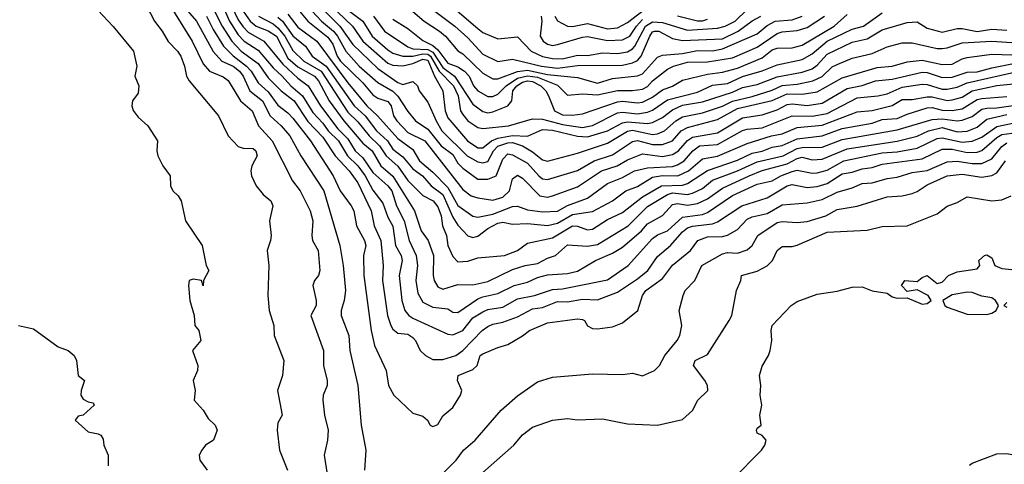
# Model space of a CAD drawing. Header units: metres. Extents: x -51132 to -49532, y -231222 to -229437.
# Tile 518 of 656: x -50480 to -50381, y -229895 to -229850. Entities that reach past the tile are written whole.
import ezdxf

# ---------------------------------------------------------------- set-up
doc = ezdxf.new("R2010")
doc.units = ezdxf.units.M
for name, color, linetype in [('CONTOUR_HALF', 8, 'Continuous'), ('CONTOUR_INDEX', 1, 'Continuous'), ('CONTOUR_INTER', 3, 'Continuous')]:
    doc.layers.add(name, color=color, linetype=linetype)

msp = doc.modelspace()

# ---------------------------------------------------------------- linework, layer by layer
at = {"layer": 'CONTOUR_HALF'}
for points, elevation in [([(-50466.09, -229846.759), (-50462.662, -229852.259), (-50461.58, -229854.546), (-50460.928, -229855.259), (-50459.58, -229855.839), (-50459.08, -229856.221), (-50457.833, -229858.259), (-50456.662, -229859.259), (-50456.036, -229860.759), (-50454.676, -229862.259), (-50452.638, -229866.259), (-50451.855, -229867.259), (-50450.861, -229869.259), (-50450.576, -229870.259), (-50450.706, -229871.759), (-50450.635, -229872.259), (-50450.069, -229873.259), (-50449.89, -229875.259), (-50450.032, -229875.759), (-50450.415, -229876.259), (-50450.597, -229876.759), (-50450.25, -229878.259), (-50450.263, -229878.759), (-50450.796, -229879.759), (-50449.518, -229883.259), (-50449.519, -229884.759), (-50449.145, -229886.259), (-50449.165, -229886.759), (-50449.553, -229887.759), (-50449.594, -229888.259), (-50449.435, -229889.759), (-50449.064, -229891.259), (-50449.129, -229892.259), (-50449.457, -229893.759), (-50448.577, -229899.259)], 72.5), ([(-50451.58, -229847.012), (-50447.904, -229850.759), (-50446.58, -229852.592), (-50444.08, -229855.012), (-50442.08, -229856.424), (-50441.58, -229856.603), (-50440.58, -229856.319), (-50440.124, -229856.759), (-50439.953, -229857.259), (-50439.08, -229858.376), (-50438.257, -229860.259), (-50437.671, -229861.259), (-50435.133, -229863.759), (-50434.08, -229864.35), (-50433.58, -229864.453), (-50433.08, -229864.318), (-50432.484, -229863.259), (-50432.08, -229862.79), (-50431.08, -229862.456), (-50430.58, -229862.435), (-50429.602, -229862.759), (-50428.58, -229863.346), (-50427.58, -229864.169), (-50427.08, -229864.283), (-50424.08, -229863.482), (-50421.08, -229862.495), (-50419.08, -229861.276), (-50418.58, -229861.195), (-50416.58, -229861.611), (-50416.08, -229861.556), (-50415.367, -229861.259), (-50414.236, -229860.259), (-50413.58, -229859.842), (-50411.58, -229859.439), (-50409.58, -229858.783), (-50408.58, -229858.278), (-50406.58, -229857.804), (-50404.58, -229857.176), (-50403.58, -229856.726), (-50402.08, -229856.592), (-50400.509, -229856.259), (-50399.58, -229855.81), (-50398.58, -229854.833), (-50398.08, -229854.598), (-50396.58, -229853.963), (-50394.58, -229853.512), (-50393.08, -229852.833), (-50391.58, -229852.421), (-50390.58, -229852.448), (-50388.08, -229852.988), (-50387.58, -229852.997), (-50387.08, -229852.947), (-50385.58, -229852.424), (-50382.58, -229852.259), (-50380.58, -229852.41)], 66.5), ([(-50459.603, -229848.759), (-50458.945, -229850.259), (-50458.08, -229851.622), (-50457.48, -229852.259), (-50456.08, -229853.174), (-50454.58, -229854.932), (-50453.655, -229855.759), (-50452.797, -229856.759), (-50451.614, -229857.759), (-50450.58, -229859.409), (-50449.58, -229860.495), (-50449.056, -229861.259), (-50448.03, -229862.259), (-50447.129, -229863.759), (-50446.092, -229864.759), (-50445.365, -229865.759), (-50444.58, -229867.207), (-50443.58, -229868.506), (-50443.08, -229869.901), (-50442.58, -229870.814), (-50442.312, -229872.759), (-50441.761, -229873.759), (-50441.644, -229874.259), (-50441.95, -229875.759), (-50441.675, -229878.259), (-50441.387, -229879.259), (-50440.981, -229879.759), (-50440.58, -229880.017), (-50437.08, -229881.629), (-50436.58, -229881.693), (-50435.58, -229881.272), (-50434.58, -229879.995), (-50433.58, -229879.376), (-50433.08, -229879.152), (-50431.58, -229878.926), (-50430.08, -229878.073), (-50428.405, -229877.759), (-50426.58, -229877.146), (-50425.58, -229877.093), (-50421.08, -229876.187), (-50419.006, -229874.759), (-50416.58, -229872.046), (-50416.08, -229871.692), (-50415.08, -229871.267), (-50413.58, -229869.896), (-50411.58, -229869.631), (-50411.08, -229869.438), (-50408.58, -229867.738), (-50406.08, -229866.607), (-50404.58, -229866.279), (-50403.709, -229865.759), (-50402.58, -229865.33), (-50402.08, -229865.188), (-50400.58, -229865.5), (-50400.08, -229865.462), (-50399.08, -229865.187), (-50397.402, -229864.259), (-50393.58, -229863.456), (-50392.08, -229863.36), (-50390.08, -229862.993), (-50388.08, -229862.019), (-50387.58, -229861.956), (-50385.58, -229862.389), (-50384.58, -229862.303), (-50383.58, -229861.887), (-50382.08, -229860.835), (-50378.58, -229860.093)], 70.5), ([(-50472.08, -229849.204), (-50470.58, -229850.802), (-50468.557, -229853.259), (-50468.203, -229854.759), (-50468.41, -229855.759), (-50468.014, -229856.759), (-50468.08, -229857.464), (-50468.654, -229858.259), (-50468.729, -229858.759), (-50468.58, -229859.201), (-50468.08, -229859.894), (-50467.1, -229860.759), (-50466.14, -229862.259), (-50466.199, -229863.259), (-50466.103, -229863.759), (-50465.627, -229864.759), (-50464.891, -229865.759), (-50464.848, -229866.759), (-50464.598, -229867.259), (-50464.08, -229867.765), (-50463.786, -229868.259), (-50463.354, -229870.259), (-50461.688, -229872.759), (-50461.262, -229874.759), (-50461.021, -229875.259), (-50461.55, -229876.259), (-50461.58, -229876.772), (-50461.726, -229876.259), (-50462.58, -229876.117), (-50462.964, -229876.259), (-50463.042, -229876.759), (-50462.919, -229878.259), (-50462.488, -229879.759), (-50462.394, -229880.759), (-50462.001, -229881.259), (-50461.807, -229882.259), (-50462.631, -229883.259), (-50462.102, -229884.759), (-50462.129, -229885.259), (-50462.583, -229886.259), (-50462.366, -229887.259), (-50462.488, -229888.259), (-50461.589, -229889.259), (-50461.08, -229890.092), (-50460.388, -229890.759), (-50460.177, -229891.259), (-50460.555, -229892.259), (-50461.356, -229892.759), (-50461.72, -229893.259), (-50461.958, -229893.759), (-50461.923, -229894.259), (-50461.165, -229895.259)], 73.5), ([(-50461.247, -229849.759), (-50460.58, -229851.097), (-50459.537, -229852.759), (-50458.58, -229853.739), (-50457.222, -229854.759), (-50456.78, -229855.259), (-50456.08, -229856.45), (-50455.08, -229857.342), (-50454.08, -229858.698), (-50453.08, -229859.444), (-50452.58, -229859.986), (-50450.84, -229862.259), (-50448.545, -229865.759), (-50447.865, -229867.259), (-50446.741, -229868.759), (-50446.488, -229869.259), (-50446.215, -229870.759), (-50445.42, -229872.259), (-50445.3, -229872.759), (-50445.528, -229873.759), (-50445.481, -229875.759), (-50444.757, -229881.259), (-50444.408, -229882.759), (-50443.233, -229885.259), (-50442.998, -229886.759), (-50442.488, -229887.759), (-50440.58, -229889.545), (-50439.58, -229889.847), (-50439.106, -229890.259), (-50438.843, -229890.759), (-50438.58, -229890.889), (-50438.08, -229890.691), (-50437.58, -229889.825), (-50436.58, -229888.988), (-50435.819, -229887.759), (-50435.659, -229887.259), (-50436.092, -229886.259), (-50436.038, -229885.759), (-50434.58, -229885.168), (-50434.149, -229884.759), (-50433.823, -229883.759), (-50433.58, -229883.597), (-50432.08, -229882.952), (-50431.08, -229882.67), (-50429.58, -229881.792), (-50428.909, -229881.259), (-50427.08, -229880.485), (-50424.08, -229880.088), (-50423.58, -229880.147), (-50423.393, -229880.259), (-50423.08, -229880.81), (-50422.58, -229881.061), (-50422.08, -229881.083), (-50420.58, -229880.883), (-50419.58, -229880.494), (-50418.042, -229879.259), (-50417.584, -229877.759), (-50417.248, -229877.259), (-50415.58, -229876.059), (-50414.58, -229874.716), (-50412.783, -229873.259), (-50412.046, -229872.259), (-50411.08, -229871.889), (-50409.58, -229871.858), (-50409.08, -229871.724), (-50408.08, -229871.131), (-50407.08, -229870.115), (-50406.58, -229869.887), (-50405.08, -229869.538), (-50403.58, -229868.684), (-50401.08, -229868.454), (-50399.58, -229868.146), (-50398.08, -229867.391), (-50396.58, -229866.959), (-50395.58, -229866.522), (-50394.58, -229866.459), (-50393.08, -229866.019), (-50392.08, -229865.907), (-50390.58, -229865.421), (-50389.08, -229865.234), (-50387.08, -229864.35), (-50386.08, -229864.279), (-50384.58, -229864.539), (-50383.58, -229864.524), (-50382.58, -229864.062), (-50381.58, -229862.816), (-50381.08, -229862.467)], 71.5), ([(-50457.56, -229849.259), (-50456.869, -229850.259), (-50456.276, -229850.759), (-50455.08, -229851.223), (-50454.243, -229851.759), (-50453.08, -229853.956), (-50452.08, -229854.854), (-50450.44, -229855.759), (-50450.028, -229856.259), (-50448.942, -229858.259), (-50447.501, -229860.259), (-50445.58, -229862.506), (-50444.664, -229863.259), (-50443.78, -229864.759), (-50442.58, -229865.812), (-50440.401, -229869.259), (-50439.749, -229871.259), (-50439.037, -229872.259), (-50438.509, -229873.759), (-50438.557, -229875.759), (-50438.448, -229876.259), (-50438.08, -229876.895), (-50437.58, -229877.114), (-50436.08, -229876.669), (-50434.58, -229876.675), (-50433.08, -229876.343), (-50430.58, -229875.157), (-50429.32, -229874.759), (-50428.08, -229874.557), (-50427.08, -229874.013), (-50426.286, -229873.759), (-50425.08, -229872.683), (-50423.08, -229872.812), (-50422.08, -229872.636), (-50419.01, -229870.759), (-50417.08, -229868.843), (-50415.08, -229867.619), (-50414.58, -229867.479), (-50413.08, -229867.622), (-50412.58, -229867.503), (-50411.58, -229867.018), (-50410.58, -229866.197), (-50408.08, -229865.261), (-50406.08, -229864.353), (-50403.48, -229863.759), (-50402.08, -229863.026), (-50401.58, -229862.908), (-50399.58, -229862.905), (-50397.58, -229862.11), (-50392.08, -229861.146), (-50388.58, -229860.109), (-50387.58, -229860.056), (-50386.08, -229860.253), (-50385.58, -229860.198), (-50384.58, -229859.817), (-50383.58, -229859.077), (-50383.08, -229858.994), (-50382.08, -229858.957), (-50378.08, -229858.394)], 69.5), ([(-50452.08, -229849.073), (-50451.08, -229850.277), (-50449.08, -229851.862), (-50448.58, -229852.563), (-50448.171, -229853.759), (-50447.835, -229854.259), (-50445.58, -229856.435), (-50444.58, -229857.651), (-50444.08, -229857.968), (-50443.08, -229858.307), (-50442.746, -229858.759), (-50442.52, -229859.759), (-50442.193, -229860.259), (-50441.08, -229861.409), (-50439.359, -229862.259), (-50435.58, -229867.142), (-50434.725, -229867.759), (-50434.08, -229867.979), (-50432.58, -229868.195), (-50431.58, -229867.915), (-50430.898, -229867.259), (-50430.58, -229866.067), (-50430.08, -229865.701), (-50429.58, -229865.992), (-50427.863, -229867.759), (-50427.08, -229867.913), (-50426.58, -229867.773), (-50424.08, -229866.869), (-50421.685, -229865.259), (-50420.11, -229864.759), (-50419.08, -229864.149), (-50417.58, -229863.554), (-50415.58, -229863.84), (-50414.58, -229863.614), (-50413.974, -229863.259), (-50413.08, -229862.219), (-50412.58, -229861.879), (-50410.08, -229861.449), (-50407.58, -229859.953), (-50405.58, -229859.641), (-50404.08, -229859.138), (-50403.08, -229858.615), (-50402.58, -229858.561), (-50401.08, -229858.727), (-50399.58, -229858.486), (-50397.08, -229857.002), (-50395.58, -229856.696), (-50394.247, -229856.259), (-50392.58, -229856.087), (-50389.58, -229855.365), (-50389.08, -229855.398), (-50387.58, -229855.912), (-50386.58, -229855.876), (-50385.08, -229855.358), (-50384.08, -229855.343), (-50382.58, -229854.936), (-50378.08, -229854.046)], 67.5), ([(-50446.911, -229849.259), (-50445.597, -229850.259), (-50444.649, -229851.759), (-50443.08, -229853.131), (-50442.58, -229853.463), (-50441.58, -229853.762), (-50440.58, -229853.775), (-50439.58, -229853.524), (-50439.08, -229853.572), (-50438.804, -229853.759), (-50437.952, -229855.259), (-50436.506, -229856.759), (-50436.039, -229857.759), (-50435.788, -229859.259), (-50435.58, -229859.609), (-50435.057, -229860.259), (-50434.08, -229860.934), (-50433.58, -229861.015), (-50430.989, -229860.759), (-50428.58, -229860.06), (-50427.58, -229860.085), (-50425.58, -229860.605), (-50423.58, -229860.934), (-50422.58, -229860.706), (-50420.08, -229859.464), (-50419.58, -229859.368), (-50418.08, -229859.541), (-50417.08, -229859.375), (-50416.58, -229859.171), (-50415.08, -229858.147), (-50412.08, -229857.377), (-50410.58, -229856.69), (-50409.08, -229856.498), (-50407.58, -229855.797), (-50405.58, -229855.239), (-50404.08, -229854.63), (-50401.58, -229854.108), (-50400.58, -229853.551), (-50399.08, -229852.252), (-50396.58, -229851.057), (-50395.443, -229850.759), (-50393.58, -229849.416)], 65.5), ([(-50442.58, -229850.055), (-50441.08, -229850.993), (-50439.58, -229852.186), (-50438.58, -229852.686), (-50438.08, -229853.131), (-50437.08, -229854.456), (-50436.08, -229854.831), (-50435.416, -229855.259), (-50434.927, -229855.759), (-50434.498, -229856.759), (-50434.082, -229857.259), (-50433.08, -229857.828), (-50432.58, -229857.823), (-50432.08, -229857.572), (-50431.237, -229856.759), (-50430.08, -229855.975), (-50429.08, -229855.739), (-50428.08, -229855.873), (-50426.08, -229856.691), (-50425.08, -229857.673), (-50423.58, -229857.557), (-50422.08, -229857.657), (-50420.08, -229857.212), (-50418.58, -229857.21), (-50417.58, -229857.072), (-50417.08, -229856.811), (-50416.574, -229856.259), (-50415.08, -229855.078), (-50414.465, -229854.759), (-50413.08, -229854.384), (-50411.08, -229854.323), (-50408.58, -229853.925), (-50406.08, -229852.853), (-50404.08, -229851.505), (-50403.58, -229851.34), (-50402.08, -229851.193), (-50401.08, -229850.902), (-50399.345, -229849.759)], 64.5), ([(-50438.375, -229849.259), (-50436.374, -229850.759), (-50435.08, -229851.94), (-50433.58, -229853.586), (-50432.08, -229854.297), (-50430.58, -229854.071), (-50427.696, -229854.759), (-50426.08, -229854.958), (-50424.08, -229854.713), (-50419.58, -229854.688), (-50418.58, -229854.447), (-50418.08, -229854.196), (-50417.704, -229853.759), (-50416.853, -229851.759), (-50416.58, -229851.325), (-50416.377, -229851.259), (-50415.943, -229851.259), (-50414.58, -229852.011), (-50413.58, -229852.199), (-50409.58, -229852.032), (-50408.003, -229851.259), (-50406.58, -229850.218), (-50405.743, -229849.759)], 63.5), ([(-50427.724, -229849.759), (-50427.667, -229850.259), (-50427.819, -229851.759), (-50427.541, -229852.259), (-50427.08, -229852.558), (-50426.58, -229852.686), (-50426.08, -229852.613), (-50423.58, -229851.857), (-50423.08, -229851.811), (-50421.08, -229852.211), (-50419.58, -229852.144), (-50418.86, -229851.759), (-50418.186, -229850.759), (-50417.58, -229850.11)], 62.5), ([(-50414.08, -229849.722), (-50412.08, -229850.228), (-50411.58, -229850.239), (-50411.08, -229850.074)], 62.5), ([(-50454.08, -229849.867), (-50453.645, -229850.259), (-50452.58, -229851.718), (-50451.337, -229852.759), (-50450.665, -229853.759), (-50449.244, -229854.759), (-50446.463, -229858.759), (-50445.354, -229859.759), (-50444.216, -229861.259), (-50443.102, -229862.259), (-50442.58, -229863.075), (-50441.58, -229863.873), (-50440.58, -229865.052), (-50439.601, -229865.759), (-50438.756, -229866.759), (-50437.58, -229867.649), (-50436.58, -229869.909), (-50436.08, -229870.703), (-50435.08, -229871.76), (-50434.58, -229871.948), (-50434.08, -229871.812), (-50433.08, -229871.032), (-50432.08, -229870.511), (-50431.58, -229870.414), (-50430.58, -229870.616), (-50429.08, -229870.537), (-50427.08, -229870.725), (-50426.08, -229870.504), (-50424.58, -229869.642), (-50422.58, -229869.343), (-50420.595, -229868.259), (-50419.245, -229867.259), (-50418.08, -229866.818), (-50416.58, -229865.906), (-50415.58, -229865.744), (-50414.046, -229865.759), (-50412.967, -229865.259), (-50411.58, -229864.045), (-50410.08, -229863.801), (-50407.08, -229862.512), (-50404.654, -229861.759), (-50403.58, -229861.55), (-50402.08, -229860.903), (-50399.58, -229860.689), (-50396.08, -229859.343), (-50394.58, -229859.212), (-50392.58, -229858.707), (-50391.58, -229858.108), (-50390.58, -229858.13), (-50389.08, -229857.831), (-50388.58, -229857.842), (-50387.08, -229858.202), (-50386.58, -229858.151), (-50385.58, -229857.873), (-50384.58, -229857.255), (-50382.08, -229856.695), (-50380.08, -229856.495)], 68.5), ([(-50433.871, -229895.759), (-50430.459, -229892.759), (-50429.58, -229891.727), (-50428.58, -229890.959), (-50426.58, -229890.252), (-50425.08, -229890.095), (-50424.08, -229890.205), (-50421.58, -229890.112), (-50419.08, -229890.62), (-50416.08, -229890.758), (-50413.58, -229890.192), (-50412.58, -229889.289), (-50412.051, -229888.259), (-50411.029, -229887.259), (-50411.077, -229886.759), (-50411.322, -229886.259), (-50412.48, -229884.759), (-50412.319, -229884.259), (-50411.08, -229883.675), (-50408.885, -229880.259), (-50408.646, -229879.759), (-50408.177, -229877.259), (-50407.74, -229876.259), (-50407.675, -229875.759), (-50406.08, -229875.328), (-50405.08, -229874.789), (-50404.549, -229874.259), (-50404.08, -229873.25), (-50403.58, -229872.829), (-50402.58, -229872.833), (-50402.08, -229872.712), (-50399.08, -229871.424), (-50395.08, -229871.209), (-50393.58, -229870.834), (-50391.08, -229870.782), (-50388.08, -229869.565), (-50387.08, -229868.814), (-50386.08, -229868.446), (-50385.08, -229867.88), (-50382.58, -229868.275), (-50381.58, -229868.175), (-50380.654, -229867.759)], 72.5), ([(-50384.846, -229894.759), (-50384.58, -229894.549), (-50382.08, -229893.637), (-50381.08, -229893.575), (-50380.08, -229893.795), (-50379.58, -229893.783), (-50378.918, -229894.759)], 73.5)]:
    msp.add_lwpolyline(points, dxfattribs=dict(at, elevation=elevation))
at = {"layer": 'CONTOUR_INDEX'}
for points, elevation in [([(-50459.08, -229848.006), (-50458.08, -229850.121), (-50457.58, -229850.823), (-50457.08, -229851.351), (-50455.483, -229852.259), (-50453.58, -229854.584), (-50452.08, -229855.987), (-50451.05, -229856.759), (-50449.834, -229858.759), (-50448.08, -229861.065), (-50447.08, -229862.062), (-50446.35, -229863.259), (-50445.58, -229863.975), (-50444.58, -229865.428), (-50443.08, -229866.759), (-50442.688, -229867.259), (-50442.22, -229868.759), (-50441.436, -229870.259), (-50440.957, -229872.259), (-50440.247, -229873.759), (-50440.118, -229874.759), (-50440.283, -229876.259), (-50440.08, -229877.507), (-50439.58, -229878.414), (-50438.58, -229878.932), (-50437.08, -229879.107), (-50436.58, -229879.421), (-50436.08, -229879.45), (-50434.08, -229878.1), (-50433.58, -229877.879), (-50432.08, -229877.557), (-50430.434, -229876.759), (-50429.08, -229876.426), (-50428.08, -229875.968), (-50427.08, -229875.695), (-50425.08, -229875.546), (-50424.08, -229875.321), (-50422.284, -229874.259), (-50420.58, -229873.512), (-50419.58, -229872.906), (-50417.668, -229871.259), (-50417.08, -229870.579), (-50415.58, -229869.733), (-50414.58, -229868.651), (-50414.08, -229868.539), (-50413.08, -229868.698), (-50412.08, -229868.527), (-50411.08, -229868.054), (-50409.58, -229867.014), (-50406.891, -229865.759), (-50405.58, -229865.225), (-50403.08, -229864.544), (-50402.08, -229864.032), (-50401.58, -229863.904), (-50400.58, -229864.153), (-50399.58, -229864.103), (-50397.08, -229863.068), (-50392.08, -229862.295), (-50390.08, -229861.786), (-50388.925, -229861.259), (-50387.58, -229860.915), (-50386.08, -229861.345), (-50385.08, -229861.279), (-50384.08, -229860.877), (-50383.08, -229860.071), (-50381.08, -229859.612)], 70), ([(-50444.53, -229849.759), (-50443.408, -229851.259), (-50441.08, -229852.851), (-50440.58, -229853.031), (-50439.08, -229853.089), (-50438.58, -229853.382), (-50437.58, -229854.913), (-50436.389, -229855.759), (-50434.58, -229858.595), (-50433.58, -229859.323), (-50433.08, -229859.441), (-50432.58, -229859.353), (-50431.049, -229858.759), (-50430.67, -229858.259), (-50430.551, -229857.259), (-50430.176, -229856.759), (-50429.58, -229856.392), (-50429.08, -229856.259), (-50428.58, -229856.297), (-50427.762, -229856.759), (-50427.269, -229857.259), (-50426.987, -229857.759), (-50426.392, -229859.259), (-50425.58, -229859.657), (-50424.58, -229859.696), (-50423.58, -229859.55), (-50420.08, -229858.342), (-50419.58, -229858.273), (-50418.08, -229858.461), (-50417.58, -229858.37), (-50416.58, -229857.896), (-50415.58, -229857.135), (-50414.58, -229856.793), (-50413.58, -229856.181), (-50411.08, -229855.585), (-50409.58, -229855.382), (-50408.08, -229854.969), (-50405.58, -229853.927), (-50404.58, -229853.149), (-50404.08, -229852.976), (-50402.58, -229852.945), (-50401.58, -229852.662), (-50398.383, -229850.759), (-50397.08, -229849.609)], 65)]:
    msp.add_lwpolyline(points, dxfattribs=dict(at, elevation=elevation))
at = {"layer": 'CONTOUR_INTER'}
for points, elevation in [([(-50468.08, -229847.08), (-50466.454, -229850.259), (-50465.67, -229851.259), (-50465.08, -229852.301), (-50464.141, -229853.259), (-50463.818, -229853.759), (-50463.435, -229854.759), (-50463.258, -229855.759), (-50462.99, -229856.259), (-50460.036, -229859.759), (-50459.058, -229861.759), (-50458.08, -229862.818), (-50457.58, -229862.997), (-50456.58, -229863.028), (-50456.303, -229863.259), (-50456.151, -229863.759), (-50456.689, -229864.759), (-50456.805, -229865.259), (-50456.73, -229865.759), (-50456.27, -229866.759), (-50455.58, -229867.65), (-50454.796, -229868.259), (-50454.61, -229868.759), (-50454.93, -229870.259), (-50454.766, -229871.759), (-50454.826, -229872.259), (-50455.164, -229873.259), (-50454.984, -229874.759), (-50455.104, -229877.759), (-50454.958, -229879.259), (-50454.492, -229880.759), (-50454.455, -229881.759), (-50453.497, -229884.259), (-50453.615, -229885.759), (-50454.141, -229887.259), (-50453.673, -229889.759), (-50454.08, -229890.511), (-50454.157, -229891.259), (-50453.935, -229893.259), (-50453.132, -229895.259)], 73), ([(-50463.58, -229848.729), (-50462.243, -229850.259), (-50460.58, -229853.313), (-50459.7, -229854.259), (-50458.58, -229854.776), (-50457.938, -229855.259), (-50457.584, -229855.759), (-50456.889, -229857.259), (-50455.639, -229858.259), (-50454.853, -229859.759), (-50453.752, -229860.759), (-50452.882, -229861.759), (-50451.788, -229863.759), (-50449.478, -229867.259), (-50447.886, -229872.759), (-50447.547, -229874.759), (-50447.306, -229877.259), (-50447.441, -229878.259), (-50447.745, -229879.259), (-50447.739, -229879.759), (-50446.977, -229881.759), (-50446.873, -229883.259), (-50446.099, -229886.759), (-50445.746, -229890.759), (-50445.268, -229893.259), (-50445.426, -229895.259)], 72), ([(-50451.113, -229848.759), (-50449.738, -229850.259), (-50448.53, -229851.259), (-50448.128, -229851.759), (-50447.298, -229853.259), (-50445.936, -229854.759), (-50444.08, -229856.424), (-50442.58, -229857.294), (-50442.08, -229857.788), (-50441.08, -229859.323), (-50440.3, -229860.259), (-50439.08, -229861.09), (-50437.755, -229862.759), (-50436.58, -229863.637), (-50436.08, -229864.477), (-50435.58, -229865.004), (-50434.08, -229866.104), (-50433.08, -229866.113), (-50432.228, -229865.759), (-50431.58, -229864.109), (-50431.08, -229863.564), (-50430.58, -229863.673), (-50429.08, -229864.481), (-50427.955, -229865.759), (-50427.58, -229866.051), (-50427.08, -229866.119), (-50424.08, -229865.215), (-50422.421, -229864.259), (-50420.58, -229863.663), (-50418.58, -229862.333), (-50418.08, -229862.233), (-50416.58, -229862.635), (-50415.58, -229862.638), (-50414.58, -229862.239), (-50413.693, -229861.259), (-50413.08, -229860.91), (-50410.08, -229860.129), (-50408.08, -229859), (-50404.58, -229858.206), (-50403.08, -229857.536), (-50401.58, -229857.576), (-50400.08, -229857.346), (-50397.58, -229855.958), (-50394.08, -229854.923), (-50392.58, -229854.785), (-50391.08, -229854.347), (-50389.58, -229854.176), (-50387.58, -229854.595), (-50386.58, -229854.563), (-50385.58, -229854.022), (-50385.08, -229853.911), (-50382.58, -229853.585), (-50380.58, -229853.623)], 67), ([(-50449.58, -229847.907), (-50446.616, -229850.759), (-50445.581, -229852.259), (-50443.08, -229854.488), (-50442.58, -229854.683), (-50441.58, -229854.726), (-50440.58, -229854.518), (-50439.58, -229854.062), (-50439.08, -229854.163), (-50438.41, -229855.759), (-50437.579, -229857.259), (-50437.341, -229859.259), (-50437.08, -229859.937), (-50435.097, -229862.259), (-50434.08, -229862.949), (-50433.58, -229862.968), (-50432.712, -229862.259), (-50432.08, -229861.98), (-50430.58, -229861.706), (-50429.08, -229861.786), (-50427.58, -229861.132), (-50426.58, -229861.174), (-50424.08, -229861.8), (-50423.08, -229861.867), (-50421.08, -229861.242), (-50419.58, -229860.446), (-50419.08, -229860.367), (-50417.08, -229860.503), (-50416.58, -229860.412), (-50415.58, -229859.932), (-50414.58, -229859.164), (-50413.58, -229858.698), (-50411.58, -229858.335), (-50408.58, -229857.39), (-50407.58, -229856.917), (-50406.08, -229856.625), (-50404.08, -229855.855), (-50401.58, -229855.366), (-50400.58, -229855.031), (-50400.08, -229854.674), (-50399.08, -229853.556), (-50396.58, -229852.371), (-50395.08, -229852.021), (-50393.58, -229851.128), (-50391.08, -229850.385), (-50390.08, -229850.338), (-50389.08, -229850.949), (-50387.58, -229851.381), (-50386.08, -229851.001), (-50385.58, -229850.99), (-50384.08, -229851.296), (-50382.58, -229851.058), (-50381.08, -229851.151)], 66), ([(-50437.08, -229848.437), (-50434.08, -229850.993), (-50433.58, -229851.386), (-50432.08, -229852.047), (-50430.08, -229851.848), (-50428.728, -229853.259), (-50427.58, -229853.807), (-50426.58, -229854.005), (-50425.58, -229854.033), (-50424.08, -229853.66), (-50423.08, -229853.707), (-50421.58, -229853.441), (-50420.08, -229853.499), (-50419.08, -229853.337), (-50418.58, -229853.051), (-50418.352, -229852.759), (-50417.293, -229850.759), (-50416.58, -229850.327), (-50415.58, -229850.392), (-50413.08, -229851.177), (-50410.08, -229850.971), (-50409.305, -229850.759), (-50408.299, -229850.259), (-50407.08, -229849.083)], 63), ([(-50460.435, -229849.259), (-50459.673, -229850.759), (-50458.719, -229852.259), (-50457.767, -229853.259), (-50456.08, -229854.505), (-50455.08, -229855.947), (-50453.753, -229857.259), (-50452.472, -229858.259), (-50451.08, -229860.333), (-50449.58, -229861.874), (-50448.358, -229863.759), (-50446.968, -229865.259), (-50446.08, -229866.466), (-50444.746, -229869.259), (-50444.455, -229870.759), (-50443.77, -229872.259), (-50443.548, -229874.759), (-50443.624, -229876.259), (-50443.106, -229879.759), (-50442.78, -229880.759), (-50442.58, -229881.134), (-50442.08, -229881.532), (-50441.08, -229881.638), (-50440.58, -229881.965), (-50440.306, -229882.259), (-50439.839, -229883.259), (-50439.313, -229883.759), (-50438.58, -229884.159), (-50437.58, -229884.183), (-50436.286, -229883.759), (-50435.585, -229883.259), (-50433.633, -229881.259), (-50433.08, -229880.868), (-50432.58, -229880.614), (-50431.58, -229880.435), (-50430.08, -229879.907), (-50428.58, -229879.099), (-50427.58, -229878.951), (-50426.08, -229878.363), (-50425.08, -229878.384), (-50423.58, -229878.118), (-50422.08, -229878.198), (-50420.08, -229877.41), (-50418.08, -229876.099), (-50417.04, -229875.259), (-50416.08, -229873.831), (-50414.769, -229872.759), (-50413.58, -229871.363), (-50413.08, -229870.981), (-50412.58, -229870.801), (-50410.58, -229870.568), (-50410.08, -229870.362), (-50407.645, -229868.759), (-50405.08, -229867.982), (-50403.08, -229866.77), (-50402.58, -229866.629), (-50401.08, -229866.941), (-50400.08, -229866.837), (-50399.08, -229866.526), (-50397.58, -229865.547), (-50396.58, -229865.405), (-50395.58, -229865.048), (-50394.58, -229864.932), (-50393.58, -229864.592), (-50389.58, -229864.068), (-50387.58, -229863.099), (-50386.58, -229863.081), (-50385.08, -229863.413), (-50384.08, -229863.392), (-50383.58, -229863.22), (-50382.08, -229861.92), (-50381.58, -229861.637), (-50380.08, -229861.417)], 71), ([(-50456.039, -229849.759), (-50454.58, -229850.523), (-50454.08, -229850.916), (-50453.394, -229851.759), (-50452.58, -229853.216), (-50451.483, -229854.259), (-50449.77, -229855.259), (-50447.08, -229859.379), (-50446.08, -229860.339), (-50444.963, -229861.759), (-50443.904, -229862.759), (-50443.246, -229863.759), (-50442.08, -229864.783), (-50441.08, -229866.24), (-50439.58, -229867.725), (-50438.539, -229868.259), (-50438.08, -229868.881), (-50437.724, -229869.759), (-50437.618, -229870.759), (-50437.196, -229871.759), (-50437.08, -229872.759), (-50436.58, -229873.841), (-50436.08, -229874.388), (-50435.08, -229874.317), (-50434.08, -229873.968), (-50431.384, -229873.759), (-50430.08, -229873.247), (-50429.08, -229872.527), (-50426.58, -229871.965), (-50424.58, -229870.79), (-50424.08, -229870.797), (-50423.08, -229871.188), (-50422.58, -229871.105), (-50421.08, -229870.133), (-50419.58, -229869.426), (-50417.58, -229867.873), (-50415.66, -229866.759), (-50413.58, -229866.693), (-50413.08, -229866.527), (-50411.08, -229865.229), (-50408.08, -229864.193), (-50406.58, -229863.501), (-50405.58, -229863.296), (-50404.58, -229862.897), (-50403.58, -229862.73), (-50402.08, -229862.059), (-50399.58, -229861.763), (-50397.58, -229861.018), (-50394.58, -229860.481), (-50393.58, -229860.119), (-50392.08, -229860.004), (-50391.08, -229859.568), (-50389.08, -229858.957), (-50388.58, -229858.917), (-50387.58, -229859.185), (-50386.58, -229859.224), (-50385.58, -229859.043), (-50384.08, -229858.116), (-50383.58, -229858.013), (-50381.08, -229857.813)], 69), ([(-50453.08, -229849.57), (-50452.08, -229850.856), (-50450.175, -229852.259), (-50447.08, -229856.438), (-50445.178, -229858.759), (-50444.108, -229859.759), (-50442.08, -229862.025), (-50440.58, -229863.125), (-50439.896, -229864.259), (-50438.58, -229865.382), (-50437.08, -229866.94), (-50436.08, -229868.732), (-50434.58, -229869.817), (-50434.08, -229869.899), (-50432.58, -229869.614), (-50430.58, -229868.847), (-50430.08, -229868.817), (-50429.08, -229869.16), (-50427.58, -229869.381), (-50426.08, -229869.301), (-50425.08, -229868.742), (-50423.08, -229868.001), (-50421.08, -229866.52), (-50419.58, -229865.943), (-50418.383, -229865.259), (-50417.08, -229864.955), (-50414.58, -229864.814), (-50414.08, -229864.651), (-50413.417, -229864.259), (-50412.538, -229863.259), (-50411.863, -229862.759), (-50410.08, -229862.629), (-50407.58, -229861.233), (-50407.08, -229861.07), (-50405.58, -229860.949), (-50402.58, -229859.753), (-50400.58, -229859.796), (-50399.08, -229859.501), (-50396.08, -229857.952), (-50394.004, -229857.759), (-50393.08, -229857.56), (-50391.58, -229856.88), (-50389.58, -229856.571), (-50389.08, -229856.594), (-50387.58, -229857.073), (-50387.08, -229857.065), (-50386.08, -229856.872), (-50385.08, -229856.459), (-50379.58, -229855.216)], 68), ([(-50440.58, -229849.303), (-50439.456, -229850.259), (-50437.893, -229851.259), (-50437.307, -229851.759), (-50436.08, -229853.253), (-50435.58, -229853.544), (-50433.58, -229855.49), (-50432.58, -229856.04), (-50432.08, -229856.038), (-50430.08, -229855.294), (-50429.08, -229855.174), (-50427.08, -229855.593), (-50424.08, -229855.901), (-50422.08, -229856.466), (-50420.58, -229856.021), (-50418.08, -229855.737), (-50417.58, -229855.532), (-50416.08, -229853.879), (-50415.58, -229853.66), (-50413.58, -229853.505), (-50412.08, -229853.219), (-50410.58, -229853.234), (-50409.58, -229853.034), (-50406.08, -229851.547), (-50405.08, -229850.703), (-50404.282, -229850.259), (-50402.58, -229850.145), (-50401.58, -229849.762)], 64), ([(-50426.349, -229849.759), (-50426.08, -229850.241), (-50425.08, -229850.76), (-50424.58, -229850.802), (-50423.08, -229850.512), (-50421.08, -229851.036), (-50420.08, -229850.929), (-50419.08, -229850.409), (-50417.08, -229848.86)], 62), ([(-50438.08, -229896.1), (-50436.232, -229894.259), (-50435.489, -229893.259), (-50434.346, -229892.259), (-50431.733, -229889.259), (-50430.08, -229887.803), (-50428.08, -229886.396), (-50426.58, -229885.94), (-50422.58, -229885.593), (-50419.58, -229885.66), (-50418.58, -229885.535), (-50417.58, -229885.801), (-50416.373, -229885.259), (-50415.879, -229884.759), (-50415.355, -229883.759), (-50414.101, -229882.259), (-50413.833, -229881.759), (-50413.642, -229880.759), (-50413.907, -229879.259), (-50413.518, -229877.759), (-50413.303, -229877.259), (-50412.345, -229876.259), (-50411.641, -229874.759), (-50409.58, -229873.564), (-50409.08, -229873.45), (-50408.08, -229873.506), (-50407.08, -229873.178), (-50406.58, -229872.745), (-50406.041, -229871.759), (-50404.08, -229870.436), (-50403.58, -229870.326), (-50402.08, -229870.426), (-50401.08, -229870.33), (-50399.212, -229869.759), (-50398.08, -229869.124), (-50396.08, -229868.79), (-50393.08, -229867.857), (-50391.58, -229867.754), (-50390.58, -229867.534), (-50390.08, -229867.348), (-50389.08, -229866.678), (-50387.08, -229865.758), (-50385.58, -229865.581), (-50383.58, -229865.909), (-50382.58, -229865.728), (-50382.08, -229865.452), (-50381.241, -229864.259)], 72), ([(-50408.58, -229896.182), (-50405.672, -229893.259), (-50405.329, -229892.759), (-50405.183, -229892.259), (-50405.58, -229891.783), (-50406.08, -229891.541), (-50406.155, -229891.259), (-50406.08, -229891.048), (-50405.706, -229890.759), (-50405.827, -229889.759), (-50405.613, -229888.759), (-50405.791, -229887.759), (-50405.712, -229886.759), (-50405.848, -229885.759), (-50405.58, -229884.826), (-50404.951, -229883.759), (-50404.803, -229883.259), (-50404.615, -229882.259), (-50404.709, -229881.259), (-50404.579, -229880.759), (-50402.675, -229878.759), (-50402.08, -229878.357), (-50400.08, -229877.622), (-50398.08, -229877.323), (-50396.58, -229876.924), (-50395.58, -229876.897), (-50394.58, -229877.301), (-50393.08, -229877.515), (-50392.58, -229877.882), (-50392.08, -229878.037), (-50391.08, -229878.002), (-50389.58, -229878.614), (-50389.08, -229878.541), (-50388.66, -229878.259), (-50388.963, -229877.759), (-50390.08, -229877.188), (-50391.08, -229877.351), (-50391.641, -229876.759), (-50391.304, -229876.259), (-50390.08, -229876.342), (-50389.58, -229875.937), (-50389.08, -229875.767), (-50388.08, -229876.54), (-50387.58, -229876.412), (-50386.944, -229875.759), (-50386.08, -229875.379), (-50384.08, -229875.092), (-50383.804, -229874.759), (-50383.884, -229874.259), (-50383.323, -229873.759), (-50383.08, -229873.689), (-50382.58, -229873.978), (-50382.304, -229874.759), (-50381.58, -229875.056), (-50380.58, -229875.155)], 73), ([(-50386.58, -229877.701), (-50387.495, -229878.259), (-50387.286, -229878.759), (-50387.08, -229878.928), (-50385.08, -229879.63), (-50383.08, -229879.655), (-50382.58, -229879.536), (-50382.153, -229879.259), (-50381.94, -229878.759), (-50382.24, -229878.259), (-50382.58, -229877.98), (-50383.58, -229877.832), (-50384.58, -229877.439), (-50385.08, -229877.406), (-50386.58, -229877.701)], 73), ([(-50381.08, -229878.455), (-50381.394, -229878.759), (-50381.08, -229878.94)], 73), ([(-50480.055, -229880.759), (-50478.58, -229881.107), (-50476.08, -229882.894), (-50475.08, -229883.281), (-50474.493, -229883.759), (-50474.273, -229884.259), (-50474.084, -229885.759), (-50473.444, -229886.259), (-50473.802, -229887.259), (-50473.835, -229887.759), (-50473.58, -229888.144), (-50473.08, -229888.411), (-50472.58, -229888.505), (-50472.474, -229888.759), (-50473.58, -229889.746), (-50474.08, -229889.857), (-50474.393, -229890.259), (-50473.08, -229891.424), (-50472.08, -229891.602), (-50471.838, -229891.759), (-50471.58, -229892.152), (-50471.516, -229892.759), (-50471.102, -229893.759), (-50471.08, -229894.822)], 74)]:
    msp.add_lwpolyline(points, dxfattribs=dict(at, elevation=elevation))

doc.saveas('drawing.dxf')
